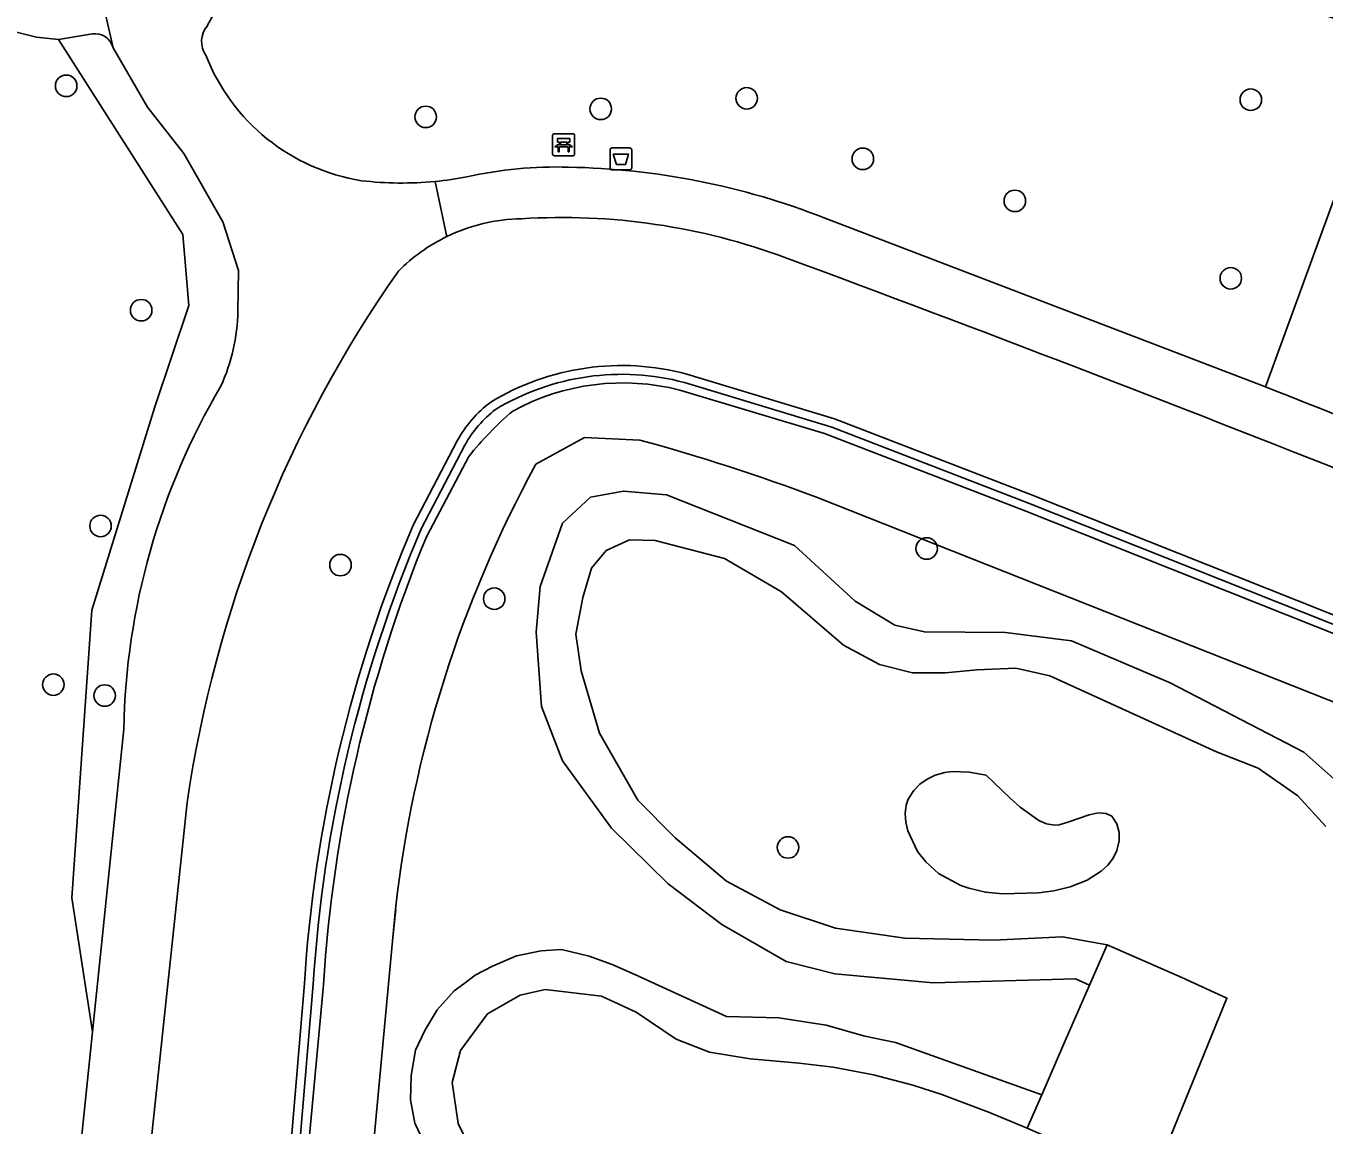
# Model space of a CAD drawing. Extents: x 157445 to 158888, y 383061 to 384688.
# Drawn here: x 157872.3 to 157931.3, y 384374.2 to 384424.1 of the extents above; entities that cross this region are included whole.
import ezdxf

# ---------------------------------------------------------------- set-up
doc = ezdxf.new("R2010")
doc.units = 0
for name, color, linetype in [('IMGEO_Afvalbak', 7, 'Continuous'), ('IMGEO_Bank', 7, 'Continuous'), ('IMGEO_Berm_groen', 7, 'Continuous'), ('IMGEO_Boom', 7, 'Continuous'), ('IMGEO_Gemengd_bos', 7, 'Continuous'), ('IMGEO_Groenvoorziening', 7, 'Continuous'), ('IMGEO_Haag', 7, 'Continuous'), ('IMGEO_Hek', 7, 'Continuous'), ('IMGEO_Loofbos', 7, 'Continuous'), ('IMGEO_Parkeervlak_open', 7, 'Continuous'), ('IMGEO_Rijbaan_lokaal_gesloten', 7, 'Continuous'), ('IMGEO_Terreindeel_onvherhard', 7, 'Continuous'), ('IMGEO_Voetpad_halfverhard', 7, 'Continuous'), ('IMGEO_Voetpad_onverhard', 7, 'Continuous'), ('IMGEO_Voetpad_open', 7, 'Continuous')]:
    doc.layers.add(name, color=color, linetype=linetype)

msp = doc.modelspace()

# ---------------------------------------------------------------- linework, layer by layer
at = {"layer": 'IMGEO_Afvalbak'}
for p, q in [((157898.812, 384417.701), (157898.812, 384418.501)), ((157898.812, 384418.501), (157898.812, 384417.701)), ((157898.912, 384418.601), (157899.702, 384418.601)), ((157899.702, 384418.601), (157898.912, 384418.601)), ((157899.802, 384418.501), (157899.802, 384417.701)), ((157899.802, 384417.701), (157899.802, 384418.501)), ((157899.702, 384417.601), (157898.912, 384417.601)), ((157898.912, 384417.601), (157899.702, 384417.601))]:
    msp.add_line(p, q, dxfattribs=at)
msp.add_lwpolyline([(157898.955, 384418.315), (157899.659, 384418.315), (157899.51, 384417.845), (157899.104, 384417.845), (157898.955, 384418.315)], dxfattribs=at)
for centre, start, end in [((157898.912, 384418.501), 90, 180), ((157898.912, 384418.501), 90, 180), ((157899.702, 384418.501), 0, 90), ((157899.702, 384418.501), 360, 90), ((157898.912, 384417.701), 180, 270), ((157898.912, 384417.701), 180, 270), ((157899.702, 384417.701), 270, 0), ((157899.702, 384417.701), 270, 0)]:
    msp.add_arc(centre, 0.1, start, end, dxfattribs=at)
at = {"layer": 'IMGEO_Bank'}
for p, q in [((157896.206, 384418.32), (157896.206, 384419.161)), ((157896.206, 384419.161), (157896.206, 384418.32)), ((157896.281, 384419.245), (157897.122, 384419.245)), ((157897.122, 384419.245), (157896.281, 384419.245)), ((157896.515, 384418.751), (157896.515, 384418.857)), ((157896.559, 384418.857), (157896.559, 384418.751)), ((157896.847, 384418.863), (157896.565, 384418.863)), ((157896.853, 384418.751), (157896.853, 384418.857)), ((157896.897, 384418.857), (157896.897, 384418.751)), ((157897.206, 384419.17), (157897.206, 384418.329)), ((157897.206, 384418.329), (157897.206, 384419.17)), ((157897.131, 384418.245), (157896.29, 384418.245)), ((157896.29, 384418.245), (157897.131, 384418.245)), ((157896.903, 384418.643), (157896.51, 384418.643)), ((157896.565, 384418.745), (157896.847, 384418.745))]:
    msp.add_line(p, q, dxfattribs=at)
for points in [[(157896.509, 384418.863), (157896.423, 384418.863), (157896.423, 384419.024), (157896.986, 384419.024), (157896.986, 384418.863), (157896.903, 384418.863)], [(157896.453, 384418.643), (157896.311, 384418.643), (157896.423, 384418.745), (157896.509, 384418.745)], [(157896.503, 384418.636), (157896.503, 384418.429), (157896.46, 384418.429), (157896.46, 384418.636)], [(157896.903, 384418.745), (157896.986, 384418.745), (157897.098, 384418.643), (157896.959, 384418.643)], [(157896.953, 384418.636), (157896.953, 384418.429), (157896.909, 384418.429), (157896.909, 384418.636)]]:
    msp.add_lwpolyline(points, dxfattribs=at)
for centre, radius, start, end in [((157896.284, 384419.167), 0.0779, 92.4484, 184.28452), ((157896.284, 384419.167), 0.0779, 92.4484, 184.28452), ((157896.508, 384418.856), 0.00671, 2.89567, 87.10433), ((157896.565, 384418.856), 0.00671, 92.89567, 177.10433), ((157896.847, 384418.856), 0.00671, 2.89567, 87.10433), ((157896.904, 384418.856), 0.00671, 92.89567, 177.10433), ((157897.128, 384419.167), 0.0779, 2.4484, 94.28452), ((157897.128, 384419.167), 0.0779, 2.4484, 94.28452), ((157896.284, 384418.323), 0.0779, 182.4484, 274.28452), ((157896.284, 384418.323), 0.0779, 182.4484, 274.28452), ((157896.453, 384418.636), 0.00671, 2.89567, 87.10433), ((157896.51, 384418.636), 0.00671, 92.89567, 177.10433), ((157896.508, 384418.752), 0.00671, 272.89567, 357.10433), ((157896.565, 384418.752), 0.00671, 182.89567, 267.10433), ((157896.847, 384418.752), 0.00671, 272.89567, 357.10433), ((157896.904, 384418.752), 0.00671, 182.89567, 267.10433), ((157896.902, 384418.636), 0.00671, 2.89567, 87.10433), ((157896.959, 384418.636), 0.00671, 92.89567, 177.10433), ((157897.128, 384418.323), 0.0779, 272.4484, 4.28452), ((157897.128, 384418.323), 0.0779, 272.4484, 4.28452)]:
    msp.add_arc(centre, radius, start, end, dxfattribs=at)
at = {"layer": 'IMGEO_Berm_groen'}
for points in [[(157902.309, 384408.322), (157909.017, 384406.292), (157917.971, 384402.827), (157958.1, 384386.866), (157958.509, 384386.7), (157958.524, 384386.828), (157959.209, 384392.751)], [(157889.869, 384401.456), (157891.872, 384405.288)], [(157879.6, 384388.855), (157876.017, 384355.263), (157880.811, 384352.261), (157880.791, 384352.091), (157882.472, 384351.901), (157882.513, 384352.411), (157882.605, 384353.1), (157884.928, 384380.619)]]:
    msp.add_lwpolyline(points, dxfattribs=at)
for centre, radius, start, end in [((157894.937, 384407.271), 8.112, 91.04844, 115.90985), ((157896.635, 384386.301), 29.138, 69.59398, 93.63303), ((157894.93, 384407.285), 8.096, 115.90424, 135.04244), ((157496.627, 383306.72), 1180.443, 66.928981, 69.667364), ((157935.053, 384380.793), 56.036, 144.91094, 171.72778), ((157899.343, 384397.212), 11.499, 75.0507, 121.18072), ((157896.821, 384402.561), 5.65, 127.40003, 151.14613), ((157948.172, 384376.627), 63.37, 156.93229, 176.38781)]:
    msp.add_arc(centre, radius, start, end, dxfattribs=at)
at = {"layer": 'IMGEO_Boom'}
for centre in [(157874.101, 384421.422), (157905.025, 384420.856), (157927.93, 384420.791), (157898.391, 384420.375), (157890.438, 384420.011), (157910.299, 384418.103), (157917.209, 384416.193), (157927.02, 384412.676), (157877.508, 384411.224), (157875.662, 384401.419), (157913.2, 384400.394), (157886.564, 384399.639), (157893.551, 384398.111), (157873.518, 384394.207), (157875.85, 384393.711), (157906.9, 384386.807)]:
    msp.add_circle(centre, 0.489, dxfattribs=at)
at = {"layer": 'IMGEO_Gemengd_bos'}
msp.add_lwpolyline([(157869.292, 384316.073), (157870.889, 384335.918), (157875.291, 384378.432), (157874.358, 384384.514), (157875.266, 384397.599), (157878.124, 384406.833), (157879.68, 384411.433), (157879.405, 384414.669), (157877.086, 384418.3), (157873.744, 384423.533), (157872.756, 384423.637), (157869.42, 384424.464)], dxfattribs=at)
at = {"layer": 'IMGEO_Groenvoorziening'}
for points in [[(157875.294, 384423.78), (157873.744, 384423.533), (157877.086, 384418.3), (157879.405, 384414.669), (157879.68, 384411.433), (157878.124, 384406.833), (157875.266, 384397.599), (157874.358, 384384.514), (157875.291, 384378.432), (157876.715, 384392.186)], [(157934.384, 384423.607), (157928.604, 384407.738)], [(157881.907, 384411.185), (157881.924, 384413.036), (157881.214, 384415.238), (157879.448, 384418.345), (157877.799, 384420.45), (157876.231, 384423.156)], [(157902.2, 384407.938), (157908.887, 384405.914), (157917.825, 384402.455), (157957.674, 384386.606), (157956.914, 384378.688), (157957.312, 384378.65), (157958.1, 384386.866), (157917.971, 384402.827), (157909.017, 384406.292), (157902.309, 384408.322)], [(157917.825, 384402.455), (157908.887, 384405.914), (157902.2, 384407.938)], [(157917.634, 384402.12), (157908.559, 384405.622), (157901.981, 384407.595)], [(157901.981, 384407.595), (157908.559, 384405.622), (157917.634, 384402.12), (157957.399, 384386.3), (157956.499, 384378.428), (157957.492, 384377.911), (157958.509, 384386.7), (157958.1, 384386.866), (157957.312, 384378.65), (157956.914, 384378.688), (157957.674, 384386.606), (157917.825, 384402.455)], [(157891.872, 384405.288), (157889.869, 384401.456)], [(157895.446, 384404.223), (157897.652, 384405.439), (157900.172, 384405.325)], [(157900.172, 384405.325), (157897.652, 384405.439), (157895.446, 384404.223)], [(157890.231, 384401.284), (157892.222, 384405.095)], [(157892.222, 384405.095), (157890.231, 384401.284)], [(157892.399, 384404.582), (157890.484, 384400.961)], [(157890.484, 384400.961), (157892.399, 384404.582)], [(157891.447, 384371.104), (157889.948, 384374.27), (157889.746, 384375.332), (157889.784, 384376.445), (157889.972, 384377.598), (157890.39, 384378.48), (157890.954, 384379.434), (157891.725, 384380.294), (157892.163, 384380.61), (157892.69, 384381.007), (157893.477, 384381.413), (157894.556, 384381.876), (157895.684, 384382.103), (157896.605, 384382.162), (157897.872, 384381.873), (157898.916, 384381.485), (157899.946, 384381.033), (157904.104, 384379.125), (157906.48, 384379.07), (157908.641, 384378.727), (157910.392, 384378.225), (157911.786, 384377.941), (157916.533, 384376.243), (157918.428, 384375.566), (157919.437, 384377.879), (157920.599, 384380.544), (157919.958, 384380.832), (157913.493, 384380.649), (157909.021, 384381.064), (157906.815, 384381.624), (157903.887, 384383.299), (157901.448, 384385.158), (157898.886, 384387.687), (157896.649, 384390.746), (157895.704, 384393.214), (157895.46, 384396.596), (157895.643, 384398.668), (157896.649, 384401.543), (157897.93, 384402.731), (157899.424, 384403.005), (157901.375, 384402.838), (157907.201, 384400.537), (157909.958, 384398.002), (157911.757, 384396.905), (157913.099, 384396.6), (157916.788, 384396.57), (157919.79, 384396.202), (157924.26, 384394.285), (157930.341, 384391.139), (157931.835, 384389.799)], [(157908.194, 384402.727), (157940.703, 384389.856), (157946.762, 384387.457), (157947.809, 384387.057), (157954.169, 384384.515), (157953.322, 384376.646), (157957.132, 384374.792), (157957.492, 384377.911), (157956.499, 384378.428), (157957.399, 384386.3), (157917.634, 384402.12)], [(157940.703, 384389.856), (157908.194, 384402.727)], [(157931.333, 384387.765), (157930.075, 384389.156), (157928.264, 384390.413), (157926.377, 384391.155), (157918.792, 384394.612), (157917.253, 384394.956), (157915.48, 384394.879), (157914.05, 384394.746), (157912.563, 384394.746), (157911.058, 384395.127), (157909.418, 384396.003), (157906.605, 384398.43), (157904.013, 384399.935), (157900.864, 384400.762), (157899.695, 384400.786), (157898.641, 384400.307), (157897.967, 384399.504), (157897.57, 384398.164), (157897.264, 384396.506), (157897.508, 384394.83), (157898.331, 384391.997), (157900.07, 384388.95), (157901.777, 384387.244), (157904.101, 384385.28), (157906.54, 384383.97), (157909.065, 384383.141), (157912.212, 384382.69), (157916.238, 384382.599), (157919.379, 384382.751), (157921.399, 384382.381), (157924.799, 384380.899), (157926.844, 384379.953), (157923.948, 384372.846)], [(157885.796, 384380.561), (157883.17, 384352.358), (157882.513, 384352.411), (157882.472, 384351.901), (157886.049, 384351.499), (157886.194, 384353.156), (157888.938, 384382.712), (157889.073, 384383.997), (157889.066, 384384.005)], [(157889.066, 384384.005), (157889.073, 384383.997), (157888.938, 384382.712), (157886.194, 384353.156), (157888.01, 384352.975), (157898.462, 384351.861), (157898.286, 384350.064), (157900.044, 384349.817), (157914.336, 384348.098), (157925.342, 384356.437), (157925.651, 384356.401), (157926.199, 384361.54), (157924.999, 384363.65), (157923.176, 384368.386), (157922.487, 384371.983)], [(157885.328, 384380.593), (157883.004, 384353.067), (157882.605, 384353.1), (157882.513, 384352.411), (157883.17, 384352.358), (157885.796, 384380.561)], [(157884.928, 384380.619), (157882.605, 384353.1), (157883.004, 384353.067), (157885.328, 384380.593)], [(157917.764, 384374.042), (157916.051, 384374.763), (157914.772, 384375.251), (157913.898, 384375.585), (157912.573, 384376.01), (157910.787, 384376.472), (157908.959, 384376.817), (157907.413, 384377.009), (157905.174, 384377.197), (157903.331, 384377.5), (157901.813, 384378.088), (157899.995, 384379.316), (157898.426, 384380.054), (157895.868, 384380.346), (157894.728, 384380.088), (157893.248, 384379.245), (157892.019, 384377.582), (157891.643, 384376.125), (157891.915, 384374.254), (157893.412, 384371.251)]]:
    msp.add_lwpolyline(points, dxfattribs=at)
msp.add_lwpolyline([(157915.902, 384390.095), (157916.989, 384389.043), (157917.443, 384388.645), (157918.294, 384388.035), (157918.652, 384387.88), (157919.015, 384387.815), (157919.227, 384387.829), (157919.62, 384387.95), (157920.59, 384388.297), (157920.995, 384388.373), (157921.356, 384388.352), (157921.615, 384388.222), (157921.842, 384387.888), (157921.942, 384387.489), (157921.948, 384387.105), (157921.849, 384386.674), (157921.673, 384386.322), (157921.429, 384386.008), (157921.134, 384385.733), (157920.497, 384385.323), (157919.726, 384385.013), (157918.977, 384384.839), (157918.29, 384384.749), (157916.646, 384384.7), (157915.873, 384384.782), (157915.122, 384384.954), (157914.753, 384385.081), (157913.743, 384385.627), (157913.159, 384386.146), (157912.788, 384386.621), (157912.343, 384387.558), (157912.252, 384387.955), (157912.225, 384388.348), (157912.271, 384388.726), (157912.365, 384389.007), (157912.612, 384389.398), (157912.893, 384389.676), (157913.226, 384389.907), (157913.594, 384390.085), (157914.027, 384390.215), (157914.366, 384390.263), (157915.136, 384390.232)], close=True, dxfattribs=at)
for centre, radius, start, end in [((157875.414, 384422.945), 0.844, 14.48845, 98.18788), ((157873.22, 384411.374), 8.689, 335.51988, 358.7511), ((157899.343, 384397.212), 11.499, 75.0507, 121.18072), ((157899.345, 384397.205), 11.106, 75.10389, 121.05913), ((157899.345, 384397.205), 11.106, 75.10389, 121.05913), ((157908.623, 384391.571), 31.914, 149.48957, 178.89654), ((157899.393, 384397.494), 10.427, 75.62967, 118.6798), ((157899.393, 384397.494), 10.427, 75.62967, 118.6798), ((157478.182, 383262.031), 1231.067, 66.985639, 68.53828), ((157896.821, 384402.561), 5.65, 127.40003, 151.14613), ((157896.816, 384402.564), 5.245, 127.60988, 151.14686), ((157896.816, 384402.564), 5.245, 127.60988, 151.14686), ((157904.464, 384394.918), 15.458, 130.67434, 141.30606), ((157904.464, 384394.918), 15.458, 130.67434, 141.30606), ((157875.618, 384315.826), 92.806, 69.45118, 74.65876), ((157875.618, 384315.826), 92.806, 69.45118, 74.65876), ((157943.523, 384377.936), 54.794, 151.33174, 173.641), ((157943.523, 384377.936), 54.794, 151.33174, 173.641), ((157948.172, 384376.627), 63.37, 156.93229, 176.38781), ((157948.119, 384376.64), 62.915, 156.93989, 176.39793), ((157948.119, 384376.64), 62.915, 156.93989, 176.39793), ((157949.72, 384376.61), 64.046, 157.65289, 176.46293), ((157949.72, 384376.61), 64.046, 157.65289, 176.46293)]:
    msp.add_arc(centre, radius, start, end, dxfattribs=at)
at = {"layer": 'IMGEO_Haag'}
for points in [[(157902.2, 384407.938), (157908.887, 384405.914), (157917.825, 384402.455), (157957.674, 384386.606), (157956.914, 384378.688), (157957.312, 384378.65), (157958.1, 384386.866), (157917.971, 384402.827), (157909.017, 384406.292), (157902.309, 384408.322)], [(157891.872, 384405.288), (157889.869, 384401.456)], [(157890.231, 384401.284), (157892.222, 384405.095)], [(157884.928, 384380.619), (157882.605, 384353.1), (157883.004, 384353.067), (157885.328, 384380.593)]]:
    msp.add_lwpolyline(points, dxfattribs=at)
for centre, radius, start, end in [((157899.343, 384397.212), 11.499, 75.0507, 121.18072), ((157899.345, 384397.205), 11.106, 75.10389, 121.05913), ((157896.821, 384402.561), 5.65, 127.40003, 151.14613), ((157896.816, 384402.564), 5.245, 127.60988, 151.14686), ((157948.172, 384376.627), 63.37, 156.93229, 176.38781), ((157948.119, 384376.64), 62.915, 156.93989, 176.39793)]:
    msp.add_arc(centre, radius, start, end, dxfattribs=at)
at = {"layer": 'IMGEO_Hek'}
for points in [[(157901.981, 384407.595), (157908.559, 384405.622), (157917.634, 384402.12), (157957.399, 384386.3), (157956.499, 384378.428), (157957.492, 384377.911)], [(157895.446, 384404.223), (157897.652, 384405.439), (157900.172, 384405.325)], [(157892.399, 384404.582), (157890.484, 384400.961)], [(157908.194, 384402.727), (157940.703, 384389.856)], [(157889.066, 384384.005), (157888.938, 384382.712)], [(157886.207, 384353.31), (157888.938, 384382.712)], [(157882.472, 384351.901), (157882.513, 384352.411), (157883.17, 384352.358), (157885.796, 384380.561)]]:
    msp.add_lwpolyline(points, dxfattribs=at)
for centre, radius, start, end in [((157899.393, 384397.494), 10.427, 75.62967, 118.6798), ((157904.464, 384394.918), 15.458, 130.67434, 141.30606), ((157875.618, 384315.826), 92.806, 69.45118, 74.65876), ((157943.523, 384377.936), 54.794, 151.33174, 173.641), ((157949.72, 384376.61), 64.046, 157.65289, 176.46293)]:
    msp.add_arc(centre, radius, start, end, dxfattribs=at)
at = {"layer": 'IMGEO_Loofbos'}
msp.add_lwpolyline([(157908.542, 384415.422), (157928.604, 384407.738), (157934.384, 384423.607), (157929.034, 384425.39), (157917.759, 384429.597), (157910.915, 384432.306), (157900.976, 384435.688), (157898.892, 384436.657), (157897.307, 384437.843), (157897.033, 384438.469), (157897.043, 384439.059), (157897.204, 384439.473), (157897.436, 384439.782), (157894.002, 384441.069), (157891.597, 384439.347), (157889.607, 384436.936), (157891.017, 384435.011), (157888.829, 384433.041), (157886.237, 384429.972), (157884.069, 384427.981), (157881.723, 384426.333), (157880.514, 384424.144)], dxfattribs=at)
for centre, radius, start, end in [((157881.333, 384423.435), 1.083, 139.10265, 214.9577), ((157888.955, 384426.131), 9.133, 201.29423, 260.96274), ((157896.338, 384399.52), 18.215, 88.14436, 102.77028), ((157896.375, 384384.498), 33.231, 68.52215, 89.0459), ((157889.346, 384432.825), 15.82, 263.37081, 275.49771), ((157889.384, 384432.685), 15.677, 275.40849, 280.76319)]:
    msp.add_arc(centre, radius, start, end, dxfattribs=at)
at = {"layer": 'IMGEO_Parkeervlak_open'}
msp.add_lwpolyline([(157876.231, 384423.156), (157874.058, 384432.701), (157875.895, 384437.946), (157859.689, 384443.997), (157854.018, 384446.096), (157851.927, 384440.626), (157848.889, 384441.563), (157847.587, 384437.583), (157850.77, 384436.234), (157849.633, 384431.962), (157865.648, 384426.019), (157869.42, 384424.464), (157872.756, 384423.637), (157873.744, 384423.533), (157875.294, 384423.78)], dxfattribs=at)
msp.add_arc((157875.414, 384422.945), 0.844, 14.48845, 98.18788, dxfattribs=at)
at = {"layer": 'IMGEO_Rijbaan_lokaal_gesloten'}
for points in [[(157874.058, 384432.701), (157876.231, 384423.156), (157877.799, 384420.45), (157879.448, 384418.345), (157881.214, 384415.238), (157881.924, 384413.036), (157881.907, 384411.185)], [(157891.393, 384414.567), (157890.862, 384417.078)], [(157876.715, 384392.186), (157875.291, 384378.432), (157870.889, 384335.918), (157869.292, 384316.073), (157865.666, 384250), (157865.5, 384246.978), (157864.439, 384227.642)], [(157871.143, 384296.075), (157873.039, 384322.894), (157875.117, 384345.846), (157875.704, 384352.327), (157876.017, 384355.263), (157879.6, 384388.855)]]:
    msp.add_lwpolyline(points, dxfattribs=at)
for centre, radius, start, end in [((157881.333, 384423.435), 1.083, 139.10265, 214.9577), ((157888.955, 384426.131), 9.133, 201.29423, 260.96274), ((157889.346, 384432.825), 15.82, 263.37081, 275.49771), ((157894.93, 384407.285), 8.096, 115.90424, 135.04244), ((157935.053, 384380.793), 56.036, 144.91094, 171.72778), ((157873.22, 384411.374), 8.689, 335.51988, 358.7511), ((157908.623, 384391.571), 31.914, 149.48957, 178.89654)]:
    msp.add_arc(centre, radius, start, end, dxfattribs=at)
at = {"layer": 'IMGEO_Terreindeel_onvherhard'}
msp.add_lwpolyline([(157915.902, 384390.095), (157915.136, 384390.232), (157914.366, 384390.263), (157914.027, 384390.215), (157913.594, 384390.085), (157913.226, 384389.907), (157912.893, 384389.676), (157912.612, 384389.398), (157912.365, 384389.007), (157912.271, 384388.726), (157912.225, 384388.348), (157912.252, 384387.955), (157912.343, 384387.558), (157912.788, 384386.621), (157913.159, 384386.146), (157913.743, 384385.627), (157914.753, 384385.081), (157915.122, 384384.954), (157915.873, 384384.782), (157916.646, 384384.7), (157918.29, 384384.749), (157918.977, 384384.839), (157919.726, 384385.013), (157920.497, 384385.323), (157921.134, 384385.733), (157921.429, 384386.008), (157921.673, 384386.322), (157921.849, 384386.674), (157921.948, 384387.105), (157921.942, 384387.489), (157921.842, 384387.888), (157921.615, 384388.222), (157921.356, 384388.352), (157920.995, 384388.373), (157920.59, 384388.297), (157919.62, 384387.95), (157919.227, 384387.829), (157919.015, 384387.815), (157918.652, 384387.88), (157918.294, 384388.035), (157917.443, 384388.645), (157916.989, 384389.043)], close=True, dxfattribs=at)
at = {"layer": 'IMGEO_Voetpad_halfverhard'}
for points in [[(157890.862, 384417.078), (157891.393, 384414.567)], [(157928.604, 384407.738), (157908.542, 384415.422)]]:
    msp.add_lwpolyline(points, dxfattribs=at)
for centre, radius, start, end in [((157896.338, 384399.52), 18.215, 88.14436, 102.77028), ((157896.375, 384384.498), 33.231, 68.52215, 89.0459), ((157889.384, 384432.685), 15.677, 275.40849, 280.76319), ((157894.937, 384407.271), 8.112, 91.04844, 115.90985), ((157896.635, 384386.301), 29.138, 69.59398, 93.63303), ((157496.627, 383306.72), 1180.443, 66.928981, 69.667364), ((157478.182, 383262.031), 1231.067, 66.985639, 68.53828)]:
    msp.add_arc(centre, radius, start, end, dxfattribs=at)
at = {"layer": 'IMGEO_Voetpad_onverhard'}
for points in [[(157931.835, 384389.799), (157930.341, 384391.139), (157924.26, 384394.285), (157919.79, 384396.202), (157916.788, 384396.57), (157913.099, 384396.6), (157911.757, 384396.905), (157909.958, 384398.002), (157907.201, 384400.537), (157901.375, 384402.838), (157899.424, 384403.005), (157897.93, 384402.731), (157896.649, 384401.543), (157895.643, 384398.668), (157895.46, 384396.596), (157895.704, 384393.214), (157896.649, 384390.746), (157898.886, 384387.687), (157901.448, 384385.158), (157903.887, 384383.299), (157906.815, 384381.624), (157909.021, 384381.064), (157913.493, 384380.649), (157919.958, 384380.832), (157920.599, 384380.544), (157921.399, 384382.381), (157919.379, 384382.751), (157916.238, 384382.599), (157912.212, 384382.69), (157909.065, 384383.141), (157906.54, 384383.97), (157904.101, 384385.28), (157901.777, 384387.244), (157900.07, 384388.95), (157898.331, 384391.997), (157897.508, 384394.83), (157897.264, 384396.506), (157897.57, 384398.164), (157897.967, 384399.504), (157898.641, 384400.307), (157899.695, 384400.786), (157900.864, 384400.762), (157904.013, 384399.935), (157906.605, 384398.43), (157909.418, 384396.003), (157911.058, 384395.127), (157912.563, 384394.746), (157914.05, 384394.746), (157915.48, 384394.879), (157917.253, 384394.956), (157918.792, 384394.612), (157926.377, 384391.155), (157928.264, 384390.413), (157930.075, 384389.156), (157931.333, 384387.765)], [(157917.764, 384374.042), (157918.428, 384375.566), (157916.533, 384376.243), (157911.786, 384377.941), (157910.392, 384378.225), (157908.641, 384378.727), (157906.48, 384379.07), (157904.104, 384379.125), (157899.946, 384381.033), (157898.916, 384381.485), (157897.872, 384381.873), (157896.605, 384382.162), (157895.684, 384382.103), (157894.556, 384381.876), (157893.477, 384381.413), (157892.69, 384381.007), (157892.163, 384380.61), (157891.725, 384380.294), (157890.954, 384379.434), (157890.39, 384378.48), (157889.972, 384377.598), (157889.784, 384376.445), (157889.746, 384375.332), (157889.948, 384374.27), (157891.447, 384371.104)], [(157893.412, 384371.251), (157891.915, 384374.254), (157891.643, 384376.125), (157892.019, 384377.582), (157893.248, 384379.245), (157894.728, 384380.088), (157895.868, 384380.346), (157898.426, 384380.054), (157899.995, 384379.316), (157901.813, 384378.088), (157903.331, 384377.5), (157905.174, 384377.197), (157907.413, 384377.009), (157908.959, 384376.817), (157910.787, 384376.472), (157912.573, 384376.01), (157913.898, 384375.585), (157914.772, 384375.251), (157916.051, 384374.763), (157917.764, 384374.042)]]:
    msp.add_lwpolyline(points, dxfattribs=at)
at = {"layer": 'IMGEO_Voetpad_open'}
msp.add_lwpolyline([(157926.844, 384379.953), (157924.799, 384380.899), (157921.399, 384382.381), (157920.599, 384380.544), (157919.437, 384377.879), (157918.428, 384375.566), (157917.764, 384374.042), (157919.357, 384373.348), (157922.487, 384371.983), (157923.453, 384371.564), (157923.948, 384372.846)], close=True, dxfattribs=at)

doc.saveas('drawing.dxf')
